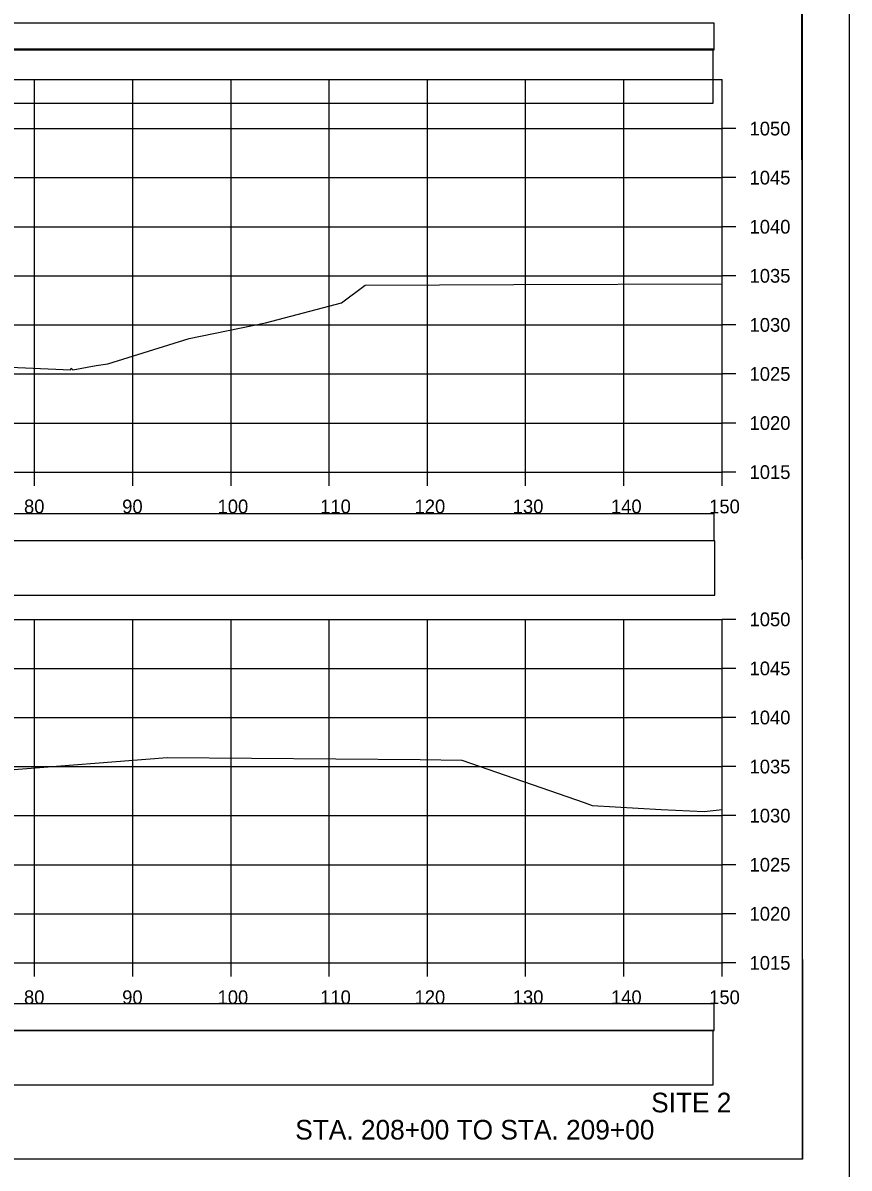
# Model space of a CAD drawing. Extents: x 1370565 to 1374448, y 301010 to 304637.
# Drawn here: x 1373447.6 to 1373531.7, y 301728.1 to 301844.7 of the extents above; entities that cross this region are included whole.
import ezdxf

# ---------------------------------------------------------------- set-up
doc = ezdxf.new("R2010")
doc.units = 0
for name, color, linetype in [('Default', 7, 'Continuous'), ('R_Axis', 7, 'Continuous'), ('R_Axis Annot', 7, 'Continuous'), ('R_Border', 7, 'Continuous'), ('R_Draft', 7, 'Continuous'), ('R_Drive', 7, 'Continuous'), ('R_Exist Surface', 7, 'Continuous'), ('R_Fin Surface', 7, 'Continuous'), ('R_Grid', 7, 'Continuous'), ('R_No Plot', 7, 'Continuous')]:
    doc.layers.add(name, color=color, linetype=linetype)

msp = doc.modelspace()

# ---------------------------------------------------------------- linework, layer by layer
at = {"layer": 'Default'}
for points in [[(1373219.61, 301842.01), (1373518.02, 301842.01), (1373518.02, 301844.72), (1373219.61, 301844.72)], [(1373219.61, 301836.55), (1373517.91, 301836.55), (1373517.91, 301842.07), (1373219.61, 301842.07)], [(1373219.61, 301736.55), (1373517.91, 301736.55), (1373517.91, 301742.07), (1373219.61, 301742.07)]]:
    msp.add_lwpolyline(points, close=True, dxfattribs=at)
at = {"layer": 'R_Axis'}
for p, q in [((1373518.81, 301798.97), (1373518.81, 301833.97)), ((1373520.21, 301833.97), (1373518.81, 301833.97)), ((1373520.21, 301828.97), (1373518.81, 301828.97)), ((1373520.21, 301823.97), (1373518.81, 301823.97)), ((1373520.21, 301818.97), (1373518.81, 301818.97)), ((1373520.21, 301813.97), (1373518.81, 301813.97)), ((1373520.21, 301808.97), (1373518.81, 301808.97)), ((1373520.21, 301803.97), (1373518.81, 301803.97)), ((1373218.81, 301798.97), (1373518.81, 301798.97)), ((1373448.81, 301797.57), (1373448.81, 301798.97)), ((1373458.81, 301797.57), (1373458.81, 301798.97)), ((1373468.81, 301797.57), (1373468.81, 301798.97)), ((1373478.81, 301797.57), (1373478.81, 301798.97)), ((1373488.81, 301797.57), (1373488.81, 301798.97)), ((1373498.81, 301797.57), (1373498.81, 301798.97)), ((1373508.81, 301797.57), (1373508.81, 301798.97)), ((1373518.81, 301797.57), (1373518.81, 301798.97)), ((1373520.21, 301798.97), (1373518.81, 301798.97)), ((1373518.81, 301748.97), (1373518.81, 301783.97)), ((1373520.21, 301783.97), (1373518.81, 301783.97)), ((1373520.21, 301778.97), (1373518.81, 301778.97)), ((1373520.21, 301773.97), (1373518.81, 301773.97)), ((1373520.21, 301768.97), (1373518.81, 301768.97)), ((1373520.21, 301763.97), (1373518.81, 301763.97)), ((1373520.21, 301758.97), (1373518.81, 301758.97)), ((1373520.21, 301753.97), (1373518.81, 301753.97)), ((1373218.81, 301748.97), (1373518.81, 301748.97)), ((1373448.81, 301747.57), (1373448.81, 301748.97)), ((1373458.81, 301747.57), (1373458.81, 301748.97)), ((1373468.81, 301747.57), (1373468.81, 301748.97)), ((1373478.81, 301747.57), (1373478.81, 301748.97)), ((1373488.81, 301747.57), (1373488.81, 301748.97)), ((1373498.81, 301747.57), (1373498.81, 301748.97)), ((1373508.81, 301747.57), (1373508.81, 301748.97)), ((1373518.81, 301747.57), (1373518.81, 301748.97)), ((1373520.21, 301748.97), (1373518.81, 301748.97))]:
    msp.add_line(p, q, dxfattribs=at)
at = {"layer": 'R_Border'}
for q in [(1373526.99, 301934.43), (1373210.81, 301728.97)]:
    msp.add_line((1373526.99, 301728.97), q, dxfattribs=at)
at = {"layer": 'R_Drive'}
for points in [[(1373219.61, 301792.01), (1373518.02, 301792.01), (1373518.02, 301794.72), (1373219.61, 301794.72)], [(1373219.61, 301742.07), (1373518.02, 301742.07), (1373518.02, 301744.78), (1373219.61, 301744.78)]]:
    msp.add_lwpolyline(points, close=True, dxfattribs=at)
at = {"layer": 'R_Exist Surface'}
for points in [[(1373444.77, 301809.72), (1373452.49, 301809.39), (1373452.54, 301809.55), (1373452.72, 301809.4), (1373455.09, 301809.82), (1373456.27, 301810), (1373464.55, 301812.57), (1373472.32, 301814.19), (1373480.05, 301816.2), (1373482.46, 301818.03), (1373497.62, 301818.07), (1373518.81, 301818.16)], [(1373307.95, 301769.47), (1373335.77, 301769.82), (1373371.83, 301770.1), (1373384.95, 301767.47), (1373388.72, 301766.63), (1373402.05, 301769.53), (1373404.08, 301769.91), (1373414.6, 301770.51), (1373414.61, 301770.52), (1373414.65, 301770.52), (1373424.65, 301770.96), (1373431.56, 301770.62), (1373434.26, 301770.48), (1373443.5, 301768.64), (1373444.24, 301768.47), (1373445.86, 301768.61), (1373462.3, 301769.89), (1373488.08, 301769.68), (1373492.32, 301769.63), (1373504.78, 301765.3), (1373505.59, 301764.99), (1373512.61, 301764.6), (1373517, 301764.39), (1373518.81, 301764.59)]]:
    msp.add_lwpolyline(points, dxfattribs=at)
at = {"layer": 'R_Fin Surface'}
msp.add_lwpolyline([(1373219.66, 301786.44), (1373518.08, 301786.44), (1373518.08, 301791.96), (1373219.66, 301791.96)], close=True, dxfattribs=at)
at = {"layer": 'R_Grid'}
for p, q in [((1373218.81, 301838.97), (1373518.81, 301838.97)), ((1373448.81, 301798.97), (1373448.81, 301838.97)), ((1373458.81, 301798.97), (1373458.81, 301838.97)), ((1373468.81, 301798.97), (1373468.81, 301838.97)), ((1373478.81, 301798.97), (1373478.81, 301838.97)), ((1373488.81, 301798.97), (1373488.81, 301838.97)), ((1373498.81, 301798.97), (1373498.81, 301838.97)), ((1373508.81, 301798.97), (1373508.81, 301838.97)), ((1373518.81, 301798.97), (1373518.81, 301838.97)), ((1373218.81, 301833.97), (1373518.81, 301833.97)), ((1373218.81, 301828.97), (1373518.81, 301828.97)), ((1373218.81, 301823.97), (1373518.81, 301823.97)), ((1373218.81, 301818.97), (1373518.81, 301818.97)), ((1373218.81, 301813.97), (1373518.81, 301813.97)), ((1373218.81, 301808.97), (1373518.81, 301808.97)), ((1373218.81, 301803.97), (1373518.81, 301803.97)), ((1373218.81, 301798.97), (1373518.81, 301798.97)), ((1373218.81, 301783.97), (1373518.81, 301783.97)), ((1373448.81, 301748.97), (1373448.81, 301783.97)), ((1373458.81, 301748.97), (1373458.81, 301783.97)), ((1373468.81, 301748.97), (1373468.81, 301783.97)), ((1373478.81, 301748.97), (1373478.81, 301783.97)), ((1373488.81, 301748.97), (1373488.81, 301783.97)), ((1373498.81, 301748.97), (1373498.81, 301783.97)), ((1373508.81, 301748.97), (1373508.81, 301783.97)), ((1373518.81, 301748.97), (1373518.81, 301783.97)), ((1373218.81, 301778.97), (1373518.81, 301778.97)), ((1373218.81, 301773.97), (1373518.81, 301773.97)), ((1373218.81, 301768.97), (1373518.81, 301768.97)), ((1373218.81, 301763.97), (1373518.81, 301763.97)), ((1373218.81, 301758.97), (1373518.81, 301758.97)), ((1373218.81, 301753.97), (1373518.81, 301753.97)), ((1373218.81, 301748.97), (1373518.81, 301748.97))]:
    msp.add_line(p, q, dxfattribs=at)
at = {"layer": 'R_No Plot'}
for points in [[(1373198.41, 301938.33), (1373531.75, 301938.33), (1373531.75, 301724.99), (1373198.41, 301724.99)], [(1373444.73, 301934.43), (1373464.35, 301934.43), (1373464.35, 301924.55), (1373480.47, 301924.55), (1373503.67, 301924.55), (1373503.67, 301891.88), (1373526.87, 301891.88), (1373526.99, 301728.97), (1373210.81, 301728.97), (1373210.81, 301934.43)]]:
    msp.add_lwpolyline(points, close=True, dxfattribs=at)

# ---------------------------------------------------------------- texts
at = {"layer": 'R_Axis Annot'}
for s, p in [('1050', (1373521.61, 301833.27)), ('1045', (1373521.61, 301828.27)), ('1040', (1373521.61, 301823.27)), ('1035', (1373521.61, 301818.27)), ('1030', (1373521.61, 301813.27)), ('1025', (1373521.61, 301808.27)), ('1020', (1373521.61, 301803.27)), ('1015', (1373521.61, 301798.27)), ('80', (1373447.73, 301794.77)), ('90', (1373457.73, 301794.77)), ('100', (1373467.44, 301794.77)), ('110', (1373477.89, 301794.77)), ('120', (1373487.5, 301794.77)), ('130', (1373497.5, 301794.77)), ('140', (1373507.5, 301794.77)), ('150', (1373517.5, 301794.77)), ('1050', (1373521.61, 301783.27)), ('1045', (1373521.61, 301778.27)), ('1040', (1373521.61, 301773.27)), ('1035', (1373521.61, 301768.27)), ('1030', (1373521.61, 301763.27)), ('1025', (1373521.61, 301758.27)), ('1020', (1373521.61, 301753.27)), ('1015', (1373521.61, 301748.27)), ('80', (1373447.73, 301744.77)), ('90', (1373457.73, 301744.77)), ('100', (1373467.44, 301744.77)), ('110', (1373477.89, 301744.77)), ('120', (1373487.5, 301744.77)), ('130', (1373497.5, 301744.77)), ('140', (1373507.5, 301744.77)), ('150', (1373517.5, 301744.77))]:
    msp.add_text(s, height=1.4, dxfattribs=at).set_placement(p)
at = {"layer": 'R_Draft'}
for s, p in [('SITE 2', (1373511.59, 301733.74)), ('STA. 208+00 TO STA. 209+00', (1373475.35, 301730.97))]:
    msp.add_text(s, height=2, dxfattribs=at).set_placement(p)

doc.saveas('drawing.dxf')
